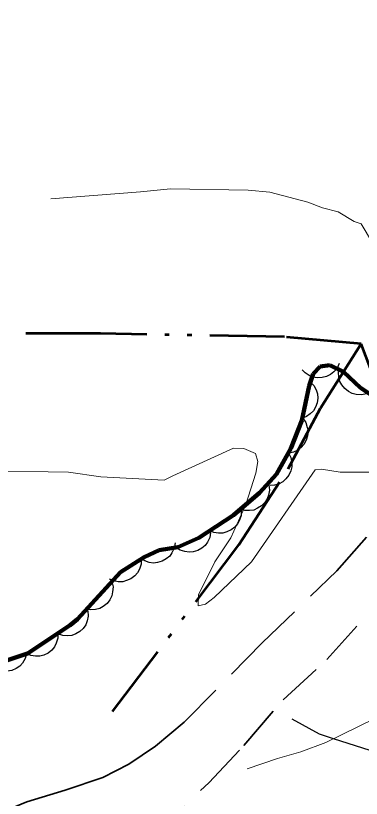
# Model space of a CAD drawing. Extents: x 386081 to 389416, y 5130568 to 5134082.
# Drawn here: x 387861.9 to 387889.6, y 5132287.6 to 5132350.3 of the extents above; entities that cross this region are included whole.
import ezdxf

# ---------------------------------------------------------------- set-up
doc = ezdxf.new("R2010")
doc.units = 0
doc.header["$LTSCALE"] = 1.2
for name, pattern in [('DASH_DOUBLE_DOT', [9.2, 5, -1.2, 0.3, -1.2, 0.3, -1.2]), ('DOT_DASHED', [7.7, 5, -1.2, 0.3, -1.2]), ('LONG_DASHED', [7.5, 6, -1.5]), ('MEDIUM_DASHED', [4.5, 3, -1.5])]:
    doc.linetypes.add(name, pattern=pattern)
for name, color, linetype, lineweight in [('2', 7, 'Continuous', 13), ('21', 7, 'LONG_DASHED', 35), ('4', 7, 'DASH_DOUBLE_DOT', 53), ('41', 7, 'DOT_DASHED', 25), ('44', 7, 'Continuous', 25)]:
    doc.layers.add(name, color=color, linetype=linetype, lineweight=lineweight)

msp = doc.modelspace()

# ---------------------------------------------------------------- linework, layer by layer
at = {"layer": '2', "linetype": 'LONG_DASHED'}
msp.add_lwpolyline([(387885.28, 5132335.32), (387882.25, 5132336.13), (387880.51, 5132336.28), (387874.28, 5132336.41), (387871.88, 5132336.15), (387863.06, 5132335.47)], dxfattribs=at)
at = {"layer": '2'}
for points in [[(387891.45, 5132330.42), (387889.56, 5132333.59), (387888.99, 5132333.78), (387887.72, 5132334.55), (387886.46, 5132334.88), (387885.28, 5132335.32)], [(387859.61, 5132313.8), (387866.11, 5132313.7), (387868.7, 5132313.32), (387873.78, 5132313.04), (387874.46, 5132313.41), (387879.33, 5132315.61), (387880.15, 5132315.58), (387881.08, 5132315.2), (387881.27, 5132314.55), (387881.12, 5132313.61), (387880.32, 5132311.11), (387879.11, 5132308.43), (387877.84, 5132306.51), (387876.52, 5132303.87), (387876.5, 5132302.98), (387877.09, 5132303.12), (387877.78, 5132303.66), (387880.77, 5132306.51), (387885.88, 5132313.88), (387886.38, 5132313.94), (387887.86, 5132313.7), (387890.4, 5132313.69)], [(387880.43, 5132289.92), (387882.86, 5132290.75), (387884.73, 5132291.27), (387886.72, 5132292.04), (387890.58, 5132293.94), (387892.45, 5132295.7), (387893.76, 5132297.39), (387896.81, 5132300.64), (387898.06, 5132301.4), (387898.93, 5132301.78), (387899.92, 5132301.79), (387901.54, 5132301.19)]]:
    msp.add_lwpolyline(points, dxfattribs=at)
at = {"layer": '21', "linetype": 'MEDIUM_DASHED'}
for points in [[(387860.78, 5132286.44), (387862.78, 5132287.28), (387865.84, 5132288.2), (387868.86, 5132289.23), (387870.95, 5132290.29), (387873.09, 5132291.74), (387875.38, 5132293.66), (387881.62, 5132300.01), (387887.6, 5132305.78), (387894.9, 5132314.12), (387902.8, 5132322.8), (387912.7, 5132332.94), (387922.03, 5132342.34), (387944.62, 5132364.16), (387960.02, 5132379.36), (387967.89, 5132387.55), (387974.37, 5132394.99), (387979.87, 5132401.66), (387990.47, 5132414.87), (387993.62, 5132418.08), (388000.82, 5132427.01), (388006.82, 5132435.09), (388017.51, 5132449)], [(387871.99, 5132283.29), (387872.81, 5132284.42), (387877.34, 5132288.8), (387880.16, 5132291.8), (387883.3, 5132295.45), (387886.81, 5132298.67), (387899.44, 5132312.84), (387911.12, 5132325.44), (387921.28, 5132335.78), (387930.99, 5132345.34), (387944.01, 5132357.8), (387957.3, 5132370.29), (387966.89, 5132380.09), (387975.16, 5132389.32), (387982.37, 5132397.55), (387987.94, 5132404.97), (387994.4, 5132413.8), (388000.29, 5132420), (388012.45, 5132436.38), (388020.46, 5132446.74)]]:
    msp.add_lwpolyline(points, dxfattribs=at)
at = {"layer": '4'}
for points in [[(387892.94, 5132317.88), (387890.3, 5132322.01), (387889.56, 5132323.99), (387883.42, 5132324.53), (387868.69, 5132324.8), (387854.75, 5132324.8), (387843.78, 5132324.98), (387834.49, 5132324.37), (387825.45, 5132322.4), (387815.47, 5132320.9), (387809.16, 5132320.4), (387801.96, 5132320.97), (387796.86, 5132320.98), (387791.59, 5132322.3), (387785.98, 5132323.55), (387774.67, 5132327.23), (387758.88, 5132331.38)], [(387869.64, 5132294.51), (387879.76, 5132307.86), (387883.71, 5132313.95), (387886.29, 5132318.82), (387889.56, 5132323.99)]]:
    msp.add_lwpolyline(points, dxfattribs=at)
at = {"layer": '41'}
msp.add_lwpolyline([(387890.27, 5132291.38), (387887.33, 5132292.33), (387886.21, 5132292.69), (387884.02, 5132293.9)], dxfattribs=at)
at = {"layer": '44'}
for points in [[(387887.79, 5132322.41), (387887.62, 5132322.03), (387887.35, 5132321.72), (387887.1, 5132321.51), (387886.78, 5132321.36), (387886.42, 5132321.27), (387886.04, 5132321.26), (387885.72, 5132321.3), (387885.39, 5132321.44), (387885.08, 5132321.64), (387884.83, 5132321.9)], [(387889.98, 5132319.98), (387889.57, 5132319.89), (387889.16, 5132319.92), (387888.84, 5132319.99), (387888.53, 5132320.16), (387888.24, 5132320.39), (387888.01, 5132320.69), (387887.84, 5132320.97), (387887.76, 5132321.31), (387887.73, 5132321.68), (387887.79, 5132322.04)], [(387885.47, 5132320.95), (387885.76, 5132320.65), (387885.95, 5132320.29), (387886.06, 5132319.98), (387886.07, 5132319.63), (387886.03, 5132319.26), (387885.89, 5132318.9), (387885.74, 5132318.61), (387885.48, 5132318.37), (387885.18, 5132318.15), (387884.85, 5132318.02)], [(387884.88, 5132318.01), (387885.11, 5132317.67), (387885.24, 5132317.28), (387885.3, 5132316.95), (387885.26, 5132316.6), (387885.15, 5132316.25), (387884.96, 5132315.92), (387884.76, 5132315.66), (387884.47, 5132315.46), (387884.14, 5132315.29), (387883.79, 5132315.21)], [(387883.74, 5132315.24), (387883.92, 5132314.86), (387883.99, 5132314.46), (387884, 5132314.13), (387883.91, 5132313.79), (387883.76, 5132313.46), (387883.52, 5132313.16), (387883.29, 5132312.93), (387882.98, 5132312.77), (387882.62, 5132312.65), (387882.26, 5132312.63)], [(387882.15, 5132312.68), (387882.2, 5132312.26), (387882.13, 5132311.86), (387882.03, 5132311.55), (387881.83, 5132311.26), (387881.57, 5132311), (387881.24, 5132310.8), (387880.95, 5132310.66), (387880.6, 5132310.62), (387880.23, 5132310.63), (387879.88, 5132310.72)], [(387879.94, 5132310.65), (387879.93, 5132310.23), (387879.8, 5132309.84), (387879.66, 5132309.55), (387879.43, 5132309.28), (387879.14, 5132309.06), (387878.79, 5132308.9), (387878.48, 5132308.8), (387878.12, 5132308.81), (387877.76, 5132308.87), (387877.43, 5132309.01)], [(387877.5, 5132308.86), (387877.43, 5132308.45), (387877.25, 5132308.09), (387877.06, 5132307.82), (387876.79, 5132307.59), (387876.46, 5132307.42), (387876.09, 5132307.32), (387875.77, 5132307.27), (387875.42, 5132307.33), (387875.07, 5132307.45), (387874.77, 5132307.64)], [(387874.65, 5132308.02), (387874.58, 5132307.6), (387874.4, 5132307.24), (387874.22, 5132306.97), (387873.94, 5132306.74), (387873.62, 5132306.56), (387873.25, 5132306.46), (387872.93, 5132306.41), (387872.58, 5132306.46), (387872.23, 5132306.58), (387871.92, 5132306.77)], [(387871.94, 5132306.73), (387871.93, 5132306.32), (387871.8, 5132305.93), (387871.65, 5132305.63), (387871.42, 5132305.38), (387871.12, 5132305.15), (387870.77, 5132305), (387870.46, 5132304.91), (387870.1, 5132304.91), (387869.74, 5132304.98), (387869.41, 5132305.12)], [(387869.58, 5132304.92), (387869.68, 5132304.51), (387869.65, 5132304.11), (387869.59, 5132303.78), (387869.43, 5132303.47), (387869.2, 5132303.18), (387868.9, 5132302.94), (387868.62, 5132302.77), (387868.28, 5132302.68), (387867.91, 5132302.65), (387867.56, 5132302.7)], [(387867.67, 5132302.58), (387867.7, 5132302.16), (387867.62, 5132301.77), (387867.5, 5132301.46), (387867.29, 5132301.17), (387867.03, 5132300.92), (387866.69, 5132300.73), (387866.39, 5132300.61), (387866.04, 5132300.58), (387865.67, 5132300.6), (387865.33, 5132300.71)], [(387865.27, 5132300.79), (387865.26, 5132300.38), (387865.14, 5132299.99), (387865, 5132299.69), (387864.77, 5132299.43), (387864.48, 5132299.19), (387864.13, 5132299.04), (387863.82, 5132298.94), (387863.46, 5132298.94), (387863.1, 5132299), (387862.77, 5132299.13)], [(387862.76, 5132299.15), (387862.65, 5132298.75), (387862.43, 5132298.4), (387862.22, 5132298.15), (387861.92, 5132297.96), (387861.58, 5132297.81), (387861.2, 5132297.75), (387860.88, 5132297.73), (387860.54, 5132297.83), (387860.2, 5132297.98), (387859.91, 5132298.2)]]:
    msp.add_lwpolyline(points, dxfattribs=at)
at = {"layer": '44', "linetype": 'DOT_DASHED', "lineweight": 90}
msp.add_lwpolyline([(387890.34, 5132319.88), (387889.49, 5132320.44), (387888.13, 5132321.72), (387887.03, 5132322.28), (387886.28, 5132322.15), (387885.72, 5132321.58), (387885.4, 5132320.61), (387884.81, 5132317.84), (387883.93, 5132315.58), (387882.78, 5132313.54), (387881.4, 5132312.03), (387879.34, 5132310.26), (387876.56, 5132308.44), (387874.86, 5132307.68), (387873.37, 5132307.43), (387872.17, 5132306.88), (387870.27, 5132305.67), (387866.83, 5132301.91), (387866.24, 5132301.44), (387862.82, 5132299.17), (387853.93, 5132296.19)], dxfattribs=at)

doc.saveas('drawing.dxf')
